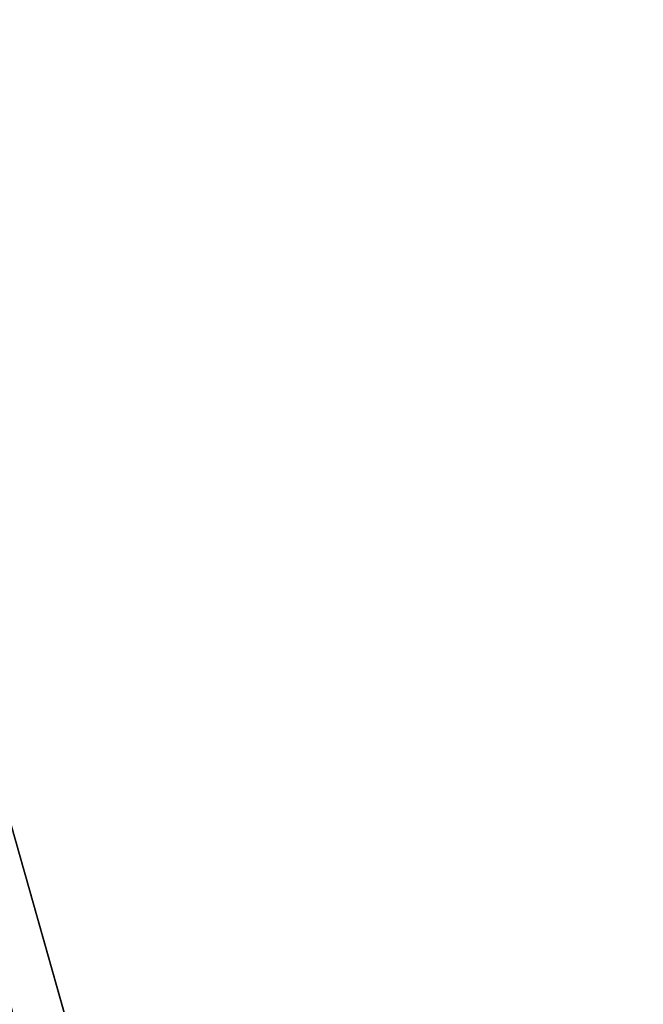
# Model space of a CAD drawing. Extents: x 0.03 to 6.33, y -5.07 to 0.
# Tile 416 of 454: x 5.061 to 5.0997, y -2.5365 to -2.4753. Entities that reach past the tile are written whole.
import ezdxf

# ---------------------------------------------------------------- set-up
doc = ezdxf.new("R2010")
doc.units = 0
doc.header["$MEASUREMENT"] = 0
doc.layers.get('0').update_dxf_attribs({"linetype": 'CONTINUOUS'})

# ---------------------------------------------------------------- blocks, each defined once
blk = doc.blocks.new('KINKIET_CERAMICZNY_222_STL')
at = {"color": 0}
blk.add_line((5.099741, -2.664311), (5.046329, -2.475344), dxfattribs=at)
blk.add_line((5.099741, -2.664311), (5.046329, -2.475344), dxfattribs=at)
mesh = blk.add_polyface(dxfattribs=at)
corners = [(5.03676, -2.475344, 0.188702), (5.060466, -2.664311, 0.386219), (5.089896, -2.664311, 0.194105), (5.008148, -2.475344, 0.375467)]
mesh.append_faces([[corners[k] for k in face] for face in [(0, 1, 2), (1, 0, 3)]], dxfattribs={"vtx0": -1, "color": 0})
mesh = blk.add_polyface(dxfattribs=at)
corners = [(5.008148, -2.475344, -0.375467), (5.089896, -2.664311, -0.194105), (5.060466, -2.664311, -0.386219), (5.03676, -2.475344, -0.188702)]
mesh.append_faces([[corners[k] for k in face] for face in [(0, 1, 2), (1, 0, 3)]], dxfattribs={"vtx0": -1, "color": 0})
mesh = blk.add_polyface(dxfattribs=at)
corners = [(5.046329, -2.475344), (5.089896, -2.664311, 0.194105), (5.099741, -2.664311), (5.03676, -2.475344, 0.188702)]
mesh.append_faces([[corners[k] for k in face] for face in [(0, 1, 2), (1, 0, 3)]], dxfattribs={"vtx0": -1, "color": 0})
mesh = blk.add_polyface(dxfattribs=at)
corners = [(5.03676, -2.475344, -0.188702), (5.099741, -2.664311), (5.089896, -2.664311, -0.194105), (5.046329, -2.475344)]
mesh.append_faces([[corners[k] for k in face] for face in [(0, 1, 2), (1, 0, 3)]], dxfattribs={"vtx0": -1, "color": 0})

msp = doc.modelspace()

# ---------------------------------------------------------------- block references
at = {"color": 0}
msp.add_blockref('KINKIET_CERAMICZNY_222_STL', (0, 0), dxfattribs=at)

doc.saveas('drawing.dxf')
